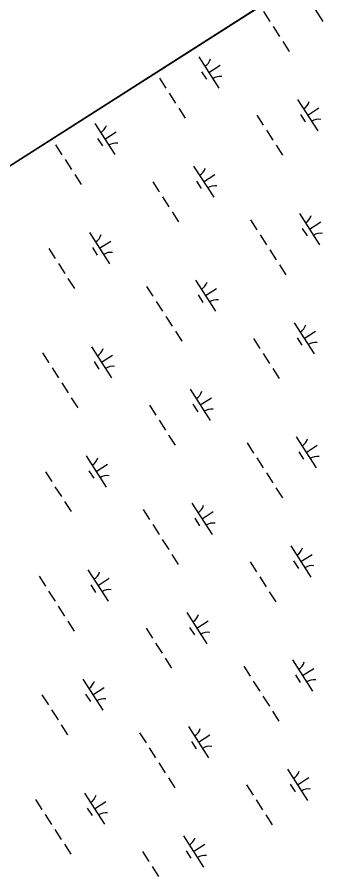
# Model space of a CAD drawing. Extents: x 3962991 to 3983549, y 181631 to 204078.
# Drawn here: x 3970895 to 3971324, y 198798 to 199956 of the extents above; entities that cross this region are included whole.
import ezdxf

# ---------------------------------------------------------------- set-up
doc = ezdxf.new("R2010")
doc.units = 0
doc.layers.add('V-GRID-FRAM', color=7, linetype='Continuous')
doc.layers.add('V-WETL-SWMP', color=7, linetype='Continuous')

msp = doc.modelspace()

# ---------------------------------------------------------------- linework, layer by layer
at = {"layer": 'V-GRID-FRAM'}
msp.add_lwpolyline([(3973881.1, 201670.7), (3982001.8, 189003.7), (3974929.2, 184418.3), (3966825.4, 197159.8), (3973881.1, 201670.7)], dxfattribs=at)
at = {"layer": 'V-WETL-SWMP'}
for p, q in [((3973403.7, 201365.6), (3969301.7, 198743)), ((3971279.9, 199992.4), (3971306.9, 199950.3)), ((3971227, 199963.8), (3971235.6, 199950.3)), ((3971239.9, 199943.6), (3971248.6, 199930.1)), ((3971252.9, 199923.3), (3971261.5, 199909.9)), ((3971139.9, 199902.7), (3971166.9, 199860.6)), ((3971153.4, 199881.6), (3971168.5, 199891.3)), ((3971082.2, 199881.4), (3971082.6, 199880.7)), ((3971143.6, 199882.5), (3971150.1, 199872.4)), ((3971087, 199874), (3971095.6, 199860.5)), ((3971099.9, 199853.8), (3971108.5, 199840.3)), ((3971272.9, 199845.1), (3971299.9, 199803)), ((3971112.9, 199833.6), (3971121.5, 199820.1)), ((3971286.4, 199824.1), (3971301.6, 199833.8)), ((3971218, 199823.8), (3971226.6, 199810.4)), ((3971276.7, 199825), (3971283.1, 199814.9)), ((3970999.9, 199812.9), (3971026.8, 199770.8)), ((3971013.3, 199791.8), (3971028.5, 199801.6)), ((3971231, 199803.6), (3971239.6, 199790.2)), ((3970942.1, 199791.8), (3970942.6, 199790.9)), ((3971003.6, 199792.7), (3971010.1, 199782.6)), ((3970946.9, 199784.2), (3970955.6, 199770.7)), ((3971243.9, 199783.4), (3971252.5, 199769.9)), ((3970959.9, 199764), (3970968.5, 199750.5)), ((3971132.9, 199755.3), (3971159.9, 199713.3)), ((3970972.8, 199743.8), (3970981.5, 199730.3)), ((3971146.4, 199734.3), (3971161.5, 199744)), ((3971078, 199734.1), (3971086.6, 199720.6)), ((3971136.6, 199735.2), (3971143.1, 199725.1)), ((3971090.9, 199713.8), (3971099.6, 199700.4)), ((3971103.9, 199693.6), (3971112.5, 199680.2)), ((3971209.4, 199682.9), (3971218.1, 199669.5)), ((3971275.3, 199691.4), (3971302.3, 199649.3)), ((3971279.1, 199671.2), (3971285.6, 199661.1)), ((3971288.8, 199670.4), (3971304, 199680.1)), ((3970992.8, 199665.6), (3971019.8, 199623.5)), ((3971222.4, 199662.7), (3971231, 199649.2)), ((3971006.3, 199644.5), (3971021.5, 199654.2)), ((3970937.9, 199644.3), (3970946.6, 199630.8)), ((3970996.6, 199645.4), (3971003.1, 199635.3)), ((3971235.4, 199642.5), (3971244, 199629)), ((3970950.9, 199624.1), (3970959.5, 199610.6)), ((3971248.3, 199622.3), (3971256.9, 199608.8)), ((3970963.8, 199603.9), (3970972.5, 199590.4)), ((3971069.4, 199593.1), (3971078.1, 199579.7)), ((3971135.3, 199601.6), (3971162.3, 199559.5)), ((3971148.8, 199580.6), (3971163.9, 199590.3)), ((3971139.1, 199581.5), (3971145.5, 199571.4)), ((3971082.4, 199572.9), (3971091, 199559.5)), ((3971095.3, 199552.7), (3971104, 199539.3)), ((3971268.3, 199544.1), (3971295.3, 199502)), ((3971108.3, 199532.5), (3971116.9, 199519.1)), ((3971281.8, 199523), (3971297, 199532.7)), ((3971213.4, 199522.8), (3971222.1, 199509.3)), ((3971272.1, 199523.9), (3971278.6, 199513.8)), ((3970995.3, 199511.8), (3971022.3, 199469.8)), ((3970929.4, 199503.4), (3970938, 199489.9)), ((3971008.8, 199490.8), (3971023.9, 199500.5)), ((3971226.4, 199502.6), (3971235, 199489.1)), ((3970999, 199491.7), (3971005.5, 199481.6)), ((3970942.3, 199483.2), (3970951, 199469.7)), ((3971239.3, 199482.4), (3971248, 199468.9)), ((3970955.3, 199463), (3970963.9, 199449.5)), ((3971128.3, 199454.3), (3971155.3, 199412.2)), ((3970968.2, 199442.8), (3970976.9, 199429.3)), ((3971141.8, 199433.3), (3971156.9, 199443)), ((3971073.4, 199433), (3971082, 199419.5)), ((3971132, 199434.1), (3971138.5, 199424)), ((3971086.3, 199412.8), (3971095, 199399.3)), ((3971099.3, 199392.6), (3971107.9, 199379.1)), ((3971204.9, 199381.9), (3971213.5, 199368.4)), ((3971270.7, 199390.4), (3971297.7, 199348.3)), ((3971274.5, 199370.2), (3971281, 199360.1)), ((3971284.2, 199369.3), (3971299.4, 199379)), ((3970988.3, 199364.5), (3971015.2, 199322.4)), ((3971217.8, 199361.7), (3971226.4, 199348.2)), ((3971001.8, 199343.5), (3971016.9, 199353.2)), ((3970933.4, 199343.2), (3970942, 199329.8)), ((3970992, 199344.4), (3970998.5, 199334.3)), ((3971230.8, 199341.5), (3971239.4, 199328)), ((3970946.3, 199323), (3970954.9, 199309.6)), ((3971243.7, 199321.3), (3971252.4, 199307.8)), ((3970959.3, 199302.8), (3970967.9, 199289.4)), ((3971064.8, 199292.1), (3971073.5, 199278.6)), ((3971130.7, 199300.6), (3971157.7, 199258.5)), ((3971144.2, 199279.5), (3971159.4, 199289.3)), ((3971134.5, 199280.4), (3971140.9, 199270.3)), ((3971077.8, 199271.9), (3971086.4, 199258.4)), ((3971090.7, 199251.7), (3971099.4, 199238.2)), ((3971263.7, 199243), (3971290.7, 199200.9)), ((3971103.7, 199231.5), (3971112.3, 199218)), ((3971277.2, 199222), (3971292.4, 199231.7)), ((3971208.8, 199221.7), (3971217.5, 199208.3)), ((3971267.5, 199222.9), (3971274, 199212.8)), ((3970990.7, 199210.8), (3971017.7, 199168.7)), ((3970924.8, 199202.3), (3970933.4, 199188.9)), ((3971004.2, 199189.8), (3971019.3, 199199.5)), ((3971221.8, 199201.5), (3971230.4, 199188.1)), ((3970994.4, 199190.7), (3971000.9, 199180.5)), ((3970937.7, 199182.1), (3970946.4, 199168.7)), ((3971234.7, 199181.3), (3971243.4, 199167.9)), ((3970950.7, 199161.9), (3970959.3, 199148.5)), ((3971123.7, 199153.3), (3971150.7, 199111.2)), ((3970963.7, 199141.7), (3970972.3, 199128.3)), ((3971137.2, 199132.2), (3971152.3, 199141.9)), ((3971068.8, 199132), (3971077.4, 199118.5)), ((3971127.5, 199133.1), (3971133.9, 199123)), ((3971081.7, 199111.8), (3971090.4, 199098.3)), ((3971094.7, 199091.6), (3971103.3, 199078.1)), ((3971200.3, 199080.8), (3971208.9, 199067.4)), ((3971266.1, 199089.3), (3971293.1, 199047.2)), ((3971269.9, 199069.2), (3971276.4, 199059.1)), ((3971279.6, 199068.3), (3971294.8, 199078)), ((3970983.7, 199063.5), (3971010.7, 199021.4)), ((3971213.2, 199060.6), (3971221.9, 199047.2)), ((3970997.2, 199042.4), (3971012.3, 199052.2)), ((3970928.8, 199042.2), (3970937.4, 199028.7)), ((3970987.4, 199043.3), (3970993.9, 199033.2)), ((3971226.2, 199040.4), (3971234.8, 199027)), ((3970941.7, 199022), (3970950.4, 199008.5)), ((3971239.1, 199020.2), (3971247.8, 199006.8)), ((3970954.7, 199001.8), (3970963.3, 198988.3)), ((3971060.2, 198991.1), (3971068.9, 198977.6)), ((3971126.1, 198999.5), (3971153.1, 198957.5)), ((3971139.6, 198978.5), (3971154.8, 198988.2)), ((3971129.9, 198979.4), (3971136.4, 198969.3)), ((3971073.2, 198970.9), (3971081.8, 198957.4)), ((3971086.1, 198950.7), (3971094.8, 198937.2)), ((3971259.1, 198942), (3971286.1, 198899.9)), ((3971099.1, 198930.5), (3971107.7, 198917)), ((3971272.6, 198921), (3971287.8, 198930.7)), ((3971204.2, 198920.7), (3971212.9, 198907.2)), ((3971262.9, 198921.8), (3971269.4, 198911.7)), ((3970986.1, 198909.8), (3971013.1, 198867.7)), ((3970920.2, 198901.3), (3970928.8, 198887.8)), ((3970999.6, 198888.7), (3971014.7, 198898.4)), ((3971217.2, 198900.5), (3971225.8, 198887)), ((3970989.8, 198889.6), (3970996.3, 198879.5)), ((3970933.2, 198881.1), (3970941.8, 198867.6)), ((3971230.1, 198880.3), (3971238.8, 198866.8)), ((3970946.1, 198860.9), (3970954.7, 198847.4)), ((3971119.1, 198852.2), (3971146.1, 198810.1)), ((3970959.1, 198840.7), (3970967.7, 198827.2)), ((3971132.6, 198831.2), (3971147.8, 198840.9)), ((3971064.2, 198830.9), (3971072.8, 198817.5)), ((3971122.9, 198832.1), (3971129.3, 198822)), ((3971077.2, 198810.7), (3971085.8, 198797.3))]:
    msp.add_line(p, q, dxfattribs=at)
for centre, start, end in [((3971138.7, 199905), 301.8919, 343.4355), ((3971168.5, 199858.5), 81.8919, 123.4355), ((3971271.7, 199847.5), 301.8919, 343.4355), ((3970998.6, 199815.2), 301.8919, 343.4355), ((3971301.5, 199800.9), 81.8919, 123.4355), ((3971028.5, 199768.7), 81.8919, 123.4355), ((3971131.7, 199757.7), 301.8919, 343.4355), ((3971161.5, 199711.2), 81.8919, 123.4355), ((3971274.1, 199693.7), 301.8919, 343.4355), ((3970991.6, 199667.9), 301.8919, 343.4355), ((3971303.9, 199647.2), 81.8919, 123.4355), ((3971021.4, 199621.4), 81.8919, 123.4355), ((3971134.1, 199604), 301.8919, 343.4355), ((3971163.9, 199557.5), 81.8919, 123.4355), ((3971267.1, 199546.4), 301.8919, 343.4355), ((3970994.1, 199514.2), 301.8919, 343.4355), ((3971296.9, 199499.9), 81.8919, 123.4355), ((3971023.9, 199467.7), 81.8919, 123.4355), ((3971127.1, 199456.6), 301.8919, 343.4355), ((3971156.9, 199410.1), 81.8919, 123.4355), ((3971269.5, 199392.7), 301.8919, 343.4355), ((3970987, 199366.9), 301.8919, 343.4355), ((3971299.3, 199346.2), 81.8919, 123.4355), ((3971016.9, 199320.4), 81.8919, 123.4355), ((3971129.5, 199302.9), 301.8919, 343.4355), ((3971159.3, 199256.4), 81.8919, 123.4355), ((3971262.5, 199245.4), 301.8919, 343.4355), ((3970989.5, 199213.1), 301.8919, 343.4355), ((3971292.3, 199198.9), 81.8919, 123.4355), ((3971019.3, 199166.6), 81.8919, 123.4355), ((3971122.5, 199155.6), 301.8919, 343.4355), ((3971152.3, 199109.1), 81.8919, 123.4355), ((3971264.9, 199091.7), 301.8919, 343.4355), ((3970982.5, 199065.8), 301.8919, 343.4355), ((3971294.7, 199045.1), 81.8919, 123.4355), ((3971012.3, 199019.3), 81.8919, 123.4355), ((3971124.9, 199001.9), 301.8919, 343.4355), ((3971154.7, 198955.4), 81.8919, 123.4355), ((3971257.9, 198944.3), 301.8919, 343.4355), ((3970984.9, 198912.1), 301.8919, 343.4355), ((3971287.7, 198897.8), 81.8919, 123.4355), ((3971014.7, 198865.6), 81.8919, 123.4355), ((3971117.9, 198854.6), 301.8919, 343.4355), ((3971147.7, 198808.1), 81.8919, 123.4355)]:
    msp.add_arc(centre, 17.6, start, end, dxfattribs=at)

doc.saveas('drawing.dxf')
